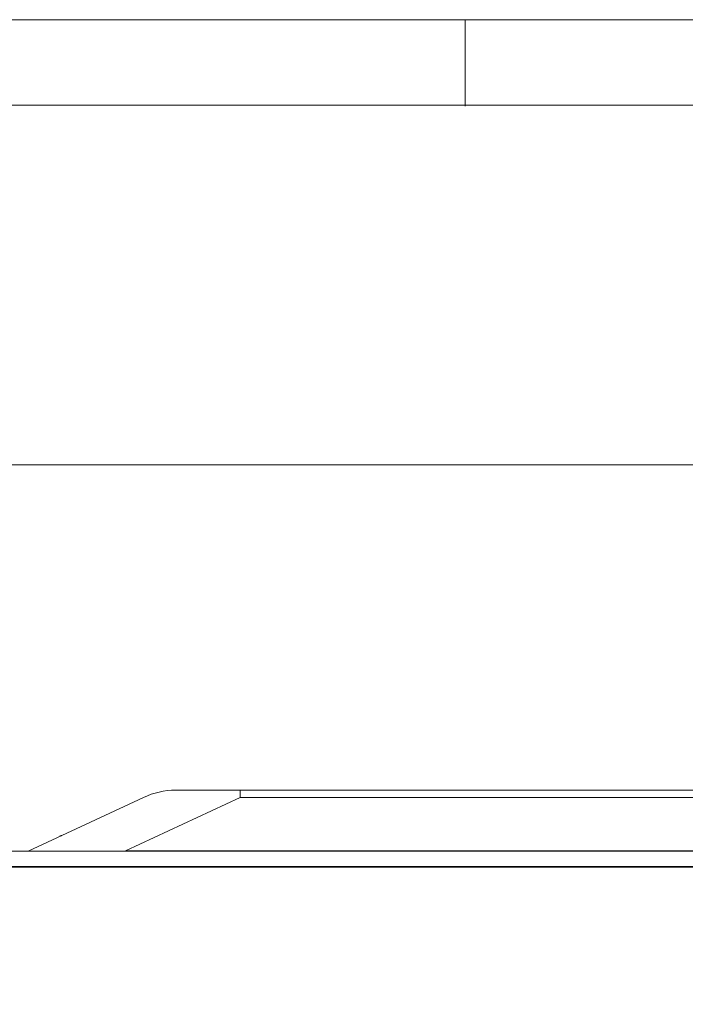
# Model space of a CAD drawing. Header units: millimetres. Extents: x 990 to 1809, y 0 to 562.
# Tile 277 of 550: x 1206 to 1250, y 497 to 562. Entities that reach past the tile are written whole.
import ezdxf

# ---------------------------------------------------------------- set-up
doc = ezdxf.new("R2010")
doc.units = ezdxf.units.MM
doc.layers.get('Defpoints').update_dxf_attribs({"lineweight": 18})
doc.layers.add('1', color=7, linetype='Continuous', true_color=0xffffff)
doc.layers.add('7标注层', color=4, linetype='Continuous', lineweight=18)
doc.styles.add('3.0', font='txt', dxfattribs={"height": 7.5})
doc.dimstyles.new('ISO-3.0', dxfattribs={"dimtxt": 7.5, "dimasz": 7.5, "dimexe": 4.5, "dimexo": 1.5, "dimgap": 1.5, "dimtad": 1, "dimdsep": 46, "dimtxsty": '3.0', "dimcen": 7.5, "dimclrd": 256, "dimclre": 256, "dimclrt": 256, "dimadec": 1, "dimazin": 0, "dimtp": 2e-09, "dimtm": 1.1e-09, "dimtfac": 1, "dimtmove": 0, "dimatfit": 3, "dimfxl": 1, "dimtolj": 1, "dimlwd": -1, "dimlwe": -1, "dimarcsym": 0})

# ---------------------------------------------------------------- blocks, each defined once
blk = doc.blocks.new('21022701')
at = {"color": 4}
for p, q in [((0, 187.194), (273, 187.194)), ((81.9, 185.3), (81.9, 187.174)), ((1.874, 185.32), (271.126, 185.32))]:
    blk.add_line(p, q, dxfattribs=at)
blk = doc.blocks.new('*D57')
at = {"layer": '7标注层', "transparency": 16777216}
for p, q in [((1185.42, 498.431), (1185.42, 536.847)), ((1373.42, 498.431), (1373.42, 536.847)), ((1192.92, 532.347), (1365.92, 532.347))]:
    blk.add_line(p, q, dxfattribs=at)
for points in [[(1192.92, 533.597), (1192.92, 531.097), (1185.42, 532.347)], [(1365.92, 533.597), (1365.92, 531.097), (1373.42, 532.347)]]:
    blk.add_solid(points, dxfattribs=at)
at = {"layer": 'Defpoints', "color": 0, "transparency": 16777216}
for p in [(1373.42, 532.347), (1185.42, 496.931), (1373.42, 496.931)]:
    blk.add_point(p, dxfattribs=at)
at = {"layer": '7标注层', "transparency": 16777216, "insert": (1279.42, 537.597), "char_height": 7.5, "attachment_point": 5, "style": '3.0'}
blk.add_mtext('\\A1;188', dxfattribs=at)

msp = doc.modelspace()

# ---------------------------------------------------------------- linework, layer by layer
at = {"layer": '1', "color": 7, "linetype": 'Continuous', "lineweight": 18}
for p, q in [((1216.307, 510.989), (1220.533, 510.989)), ((1220.533, 510.989), (1220.533, 510.521)), ((1220.533, 510.989), (1347.308, 510.989)), ((1206.621, 506.989), (1214.194, 510.521)), ((1220.533, 510.521), (1213.019, 507.017)), ((1347.308, 510.521), (1220.533, 510.521)), ((1202.421, 506.989), (1365.421, 506.989)), ((1213.019, 507.017), (1213.019, 506.989)), ((1213.019, 507.017), (1354.822, 507.017)), ((1183.42, 505.98), (1384.42, 505.98)), ((1183.42, 505.928), (1384.42, 505.928))]:
    msp.add_line(p, q, dxfattribs=at)
msp.add_arc((1216.307, 505.989), 5, 90, 115, dxfattribs=at)
for points, knots in [([(1208.804, 508.007), (1208.786, 508.004), (1208.749, 507.997), (1208.72, 507.993), (1208.707, 507.992)], [0, 0, 0, 0, 0.465188, 1, 1, 1, 1]), ([(1208.804, 508.007), (1208.786, 508.004), (1208.749, 507.997), (1208.72, 507.993), (1208.707, 507.992)], [0, 0, 0, 0, 0.465224, 1, 1, 1, 1]), ([(1208.806, 508.006), (1208.788, 508.003), (1208.749, 507.997), (1208.721, 507.993), (1208.707, 507.992)], [0, 0, 0, 0, 0.427188, 1, 1, 1, 1])]:
    msp.add_open_spline(points, degree=3, knots=knots, dxfattribs=at)

# ---------------------------------------------------------------- block references
at = {"layer": '7标注层', "xscale": 3, "yscale": 3, "zscale": 3}
msp.add_blockref('21022701', (989.591, 0), dxfattribs=at)

# ---------------------------------------------------------------- dimensions: what is measured, and where the dimension line sits
at = {"layer": '7标注层'}
dim = msp.add_linear_dim(base=(1373.42, 532.347), p1=(1185.42, 496.931), p2=(1373.42, 496.931), dimstyle='ISO-3.0', dxfattribs=at)
dim.commit()
dim.dimension.update_dxf_attribs({"geometry": '*D57', "text_midpoint": (1279.42, 537.597)})

doc.saveas('drawing.dxf')
